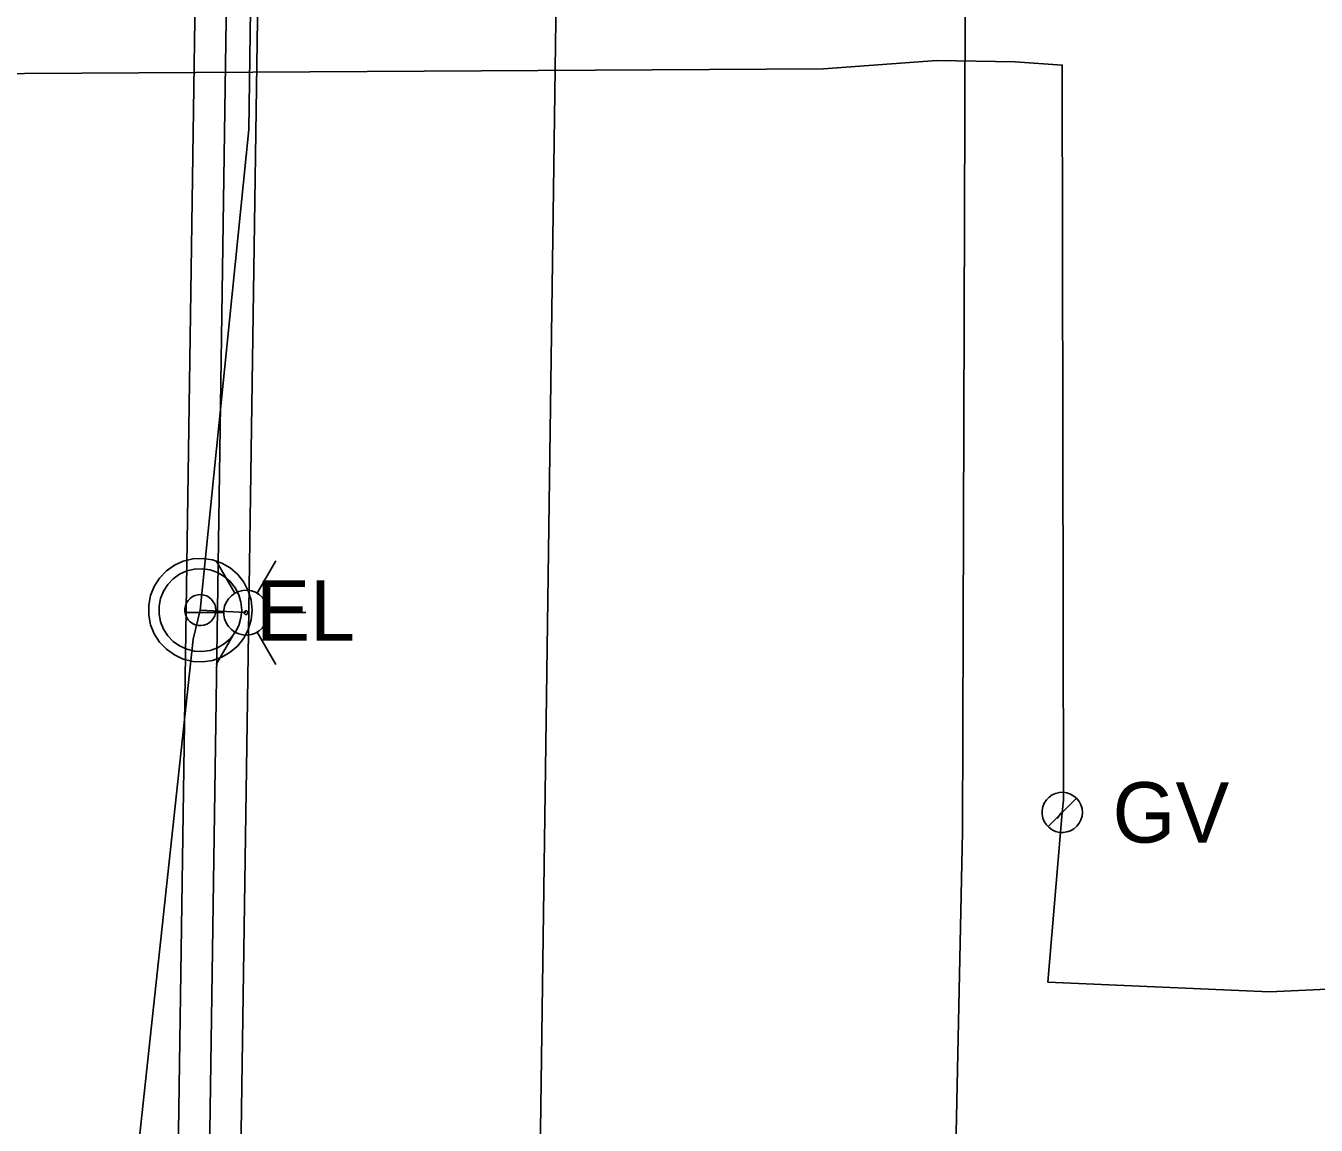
# Model space of a CAD drawing. Extents: x 600849 to 606371, y 330010 to 403088.
# Drawn here: x 602015.5 to 602097.7, y 358197.6 to 358267.6 of the extents above; entities that cross this region are included whole.
import ezdxf

# ---------------------------------------------------------------- set-up
doc = ezdxf.new("R2010")
doc.units = 0
for name, color, linetype in [('E_LTG', 7, 'Continuous'), ('E_LTG_CID', 7, 'Continuous'), ('E_UTL_E', 7, 'Continuous'), ('E_UTL_E_UG', 7, 'Continuous'), ('E_UTL_G', 7, 'Continuous'), ('E_UTL_G_UG', 7, 'Continuous'), ('E_UTL_SAN_UG', 7, 'Continuous'), ('E_UTL_W_UG', 7, 'Continuous')]:
    doc.layers.add(name, color=color, linetype=linetype)

msp = doc.modelspace()

# ---------------------------------------------------------------- linework, layer by layer
at = {"layer": 'E_LTG'}
for points in [[(602028.781, 358231.481), (602027.591, 358233.544)], [(602030.21, 358231.481), (602031.401, 358233.544)], [(602030.925, 358230.244), (602030.899, 358230.514), (602030.823, 358230.775), (602030.698, 358231.016), (602030.53, 358231.23), (602030.325, 358231.408), (602030.09, 358231.543), (602029.833, 358231.632), (602029.564, 358231.671), (602029.293, 358231.658), (602029.029, 358231.594), (602028.781, 358231.481), (602028.56, 358231.323), (602028.373, 358231.127), (602028.226, 358230.898), (602028.125, 358230.646), (602028.073, 358230.379), (602028.073, 358230.108), (602028.125, 358229.841), (602028.226, 358229.589), (602028.373, 358229.36), (602028.56, 358229.164), (602028.781, 358229.006), (602029.029, 358228.893), (602029.293, 358228.829), (602029.564, 358228.816), (602029.833, 358228.855), (602030.09, 358228.944), (602030.325, 358229.08), (602030.53, 358229.257), (602030.698, 358229.471), (602030.823, 358229.712), (602030.899, 358229.973), (602030.925, 358230.244)], [(602030.925, 358230.244), (602030.899, 358230.514), (602030.823, 358230.775), (602030.698, 358231.016), (602030.53, 358231.23), (602030.325, 358231.408), (602030.09, 358231.543), (602029.833, 358231.632), (602029.564, 358231.671), (602029.293, 358231.658), (602029.029, 358231.594), (602028.781, 358231.481), (602028.56, 358231.323), (602028.373, 358231.127), (602028.226, 358230.898), (602028.125, 358230.646), (602028.073, 358230.379), (602028.073, 358230.108), (602028.125, 358229.841), (602028.226, 358229.589), (602028.373, 358229.36), (602028.56, 358229.164), (602028.781, 358229.006), (602029.029, 358228.893), (602029.293, 358228.829), (602029.564, 358228.816), (602029.833, 358228.855), (602030.09, 358228.944), (602030.325, 358229.08), (602030.53, 358229.257), (602030.698, 358229.471), (602030.823, 358229.712), (602030.899, 358229.973), (602030.925, 358230.244)], [(602030.925, 358230.244), (602030.899, 358230.514), (602030.823, 358230.775), (602030.698, 358231.016), (602030.53, 358231.23), (602030.325, 358231.408), (602030.09, 358231.543), (602029.833, 358231.632), (602029.564, 358231.671), (602029.293, 358231.658), (602029.029, 358231.594), (602028.781, 358231.481), (602028.56, 358231.323), (602028.373, 358231.127), (602028.226, 358230.898), (602028.125, 358230.646), (602028.073, 358230.379), (602028.073, 358230.108), (602028.125, 358229.841), (602028.226, 358229.589), (602028.373, 358229.36), (602028.56, 358229.164), (602028.781, 358229.006), (602029.029, 358228.893), (602029.293, 358228.829), (602029.564, 358228.816), (602029.833, 358228.855), (602030.09, 358228.944), (602030.325, 358229.08), (602030.53, 358229.257), (602030.698, 358229.471), (602030.823, 358229.712), (602030.899, 358229.973), (602030.925, 358230.244)], [(602025.685, 358230.244), (602028.067, 358230.244)], [(602029.615, 358230.244), (602029.613, 358230.266), (602029.606, 358230.288), (602029.596, 358230.308), (602029.582, 358230.326), (602029.565, 358230.341), (602029.545, 358230.352), (602029.524, 358230.359), (602029.502, 358230.362), (602029.479, 358230.361), (602029.457, 358230.356), (602029.436, 358230.347), (602029.418, 358230.334), (602029.402, 358230.317), (602029.39, 358230.298), (602029.382, 358230.277), (602029.377, 358230.255), (602029.377, 358230.232), (602029.382, 358230.21), (602029.39, 358230.189), (602029.402, 358230.17), (602029.418, 358230.154), (602029.436, 358230.14), (602029.457, 358230.131), (602029.479, 358230.126), (602029.502, 358230.125), (602029.524, 358230.128), (602029.545, 358230.135), (602029.565, 358230.147), (602029.582, 358230.161), (602029.596, 358230.179), (602029.606, 358230.199), (602029.613, 358230.221), (602029.615, 358230.244)], [(602030.925, 358230.244), (602033.307, 358230.244)], [(602027.591, 358226.944), (602028.781, 358229.006)], [(602031.401, 358226.944), (602030.21, 358229.006)]]:
    msp.add_lwpolyline(points, dxfattribs=at)
at = {"layer": 'E_LTG_CID'}
msp.add_lwpolyline([(602061.956, 357674.115), (602069.866, 357674.525), (602084.726, 357681.445), (602093.916, 357687.735), (602096.236, 357693.295), (602094.506, 357704.115), (602052.666, 357814.364), (602040.796, 357867.884), (602040.586, 357869.124), (602040.436, 357870.234), (602037.236, 357895.084), (602023.466, 358008.174), (602018.956, 358035.014), (602018.886, 358035.914), (602019.346, 358049.284), (602019.326, 358050.044), (602019.176, 358050.834), (602018.436, 358056.614), (602017.676, 358150.124), (602026.136, 358228.544), (602026.576, 358230.404), (602029.676, 358261.023), (602031.216, 358372.233)], dxfattribs=at)
at = {"layer": 'E_UTL_E'}
for points in [[(602029.878, 358230.405), (602029.818, 358231.029), (602029.641, 358231.631), (602029.354, 358232.189), (602028.966, 358232.682), (602028.492, 358233.093), (602027.948, 358233.406), (602027.356, 358233.612), (602026.735, 358233.701), (602026.108, 358233.671), (602025.498, 358233.523), (602024.928, 358233.263), (602024.417, 358232.899), (602023.984, 358232.445), (602023.644, 358231.917), (602023.411, 358231.334), (602023.293, 358230.718), (602023.293, 358230.091), (602023.411, 358229.475), (602023.644, 358228.893), (602023.984, 358228.365), (602024.417, 358227.911), (602024.928, 358227.547), (602025.498, 358227.286), (602026.108, 358227.138), (602026.735, 358227.108), (602027.356, 358227.198), (602027.948, 358227.403), (602028.492, 358227.717), (602028.966, 358228.127), (602029.354, 358228.621), (602029.641, 358229.178), (602029.818, 358229.78), (602029.878, 358230.405)], [(602029.878, 358230.405), (602029.818, 358231.029), (602029.641, 358231.631), (602029.354, 358232.189), (602028.966, 358232.682), (602028.492, 358233.093), (602027.948, 358233.406), (602027.356, 358233.612), (602026.735, 358233.701), (602026.108, 358233.671), (602025.498, 358233.523), (602024.928, 358233.263), (602024.417, 358232.899), (602023.984, 358232.445), (602023.644, 358231.917), (602023.411, 358231.334), (602023.293, 358230.718), (602023.293, 358230.091), (602023.411, 358229.475), (602023.644, 358228.893), (602023.984, 358228.365), (602024.417, 358227.911), (602024.928, 358227.547), (602025.498, 358227.286), (602026.108, 358227.138), (602026.735, 358227.108), (602027.356, 358227.198), (602027.948, 358227.403), (602028.492, 358227.717), (602028.966, 358228.127), (602029.354, 358228.621), (602029.641, 358229.178), (602029.818, 358229.78), (602029.878, 358230.405)], [(602029.218, 358230.405), (602029.17, 358230.904), (602029.029, 358231.386), (602028.799, 358231.832), (602028.488, 358232.226), (602028.109, 358232.555), (602027.674, 358232.806), (602027.2, 358232.97), (602026.703, 358233.042), (602026.202, 358233.018), (602025.714, 358232.899), (602025.258, 358232.691), (602024.849, 358232.4), (602024.502, 358232.037), (602024.231, 358231.614), (602024.045, 358231.148), (602023.95, 358230.656), (602023.95, 358230.154), (602024.045, 358229.661), (602024.231, 358229.195), (602024.502, 358228.773), (602024.849, 358228.41), (602025.258, 358228.118), (602025.714, 358227.91), (602026.202, 358227.792), (602026.703, 358227.768), (602027.2, 358227.839), (602027.674, 358228.003), (602028.109, 358228.254), (602028.488, 358228.583), (602028.799, 358228.977), (602029.029, 358229.423), (602029.17, 358229.905), (602029.218, 358230.405)], [(602029.218, 358230.405), (602029.17, 358230.904), (602029.029, 358231.386), (602028.799, 358231.832), (602028.488, 358232.226), (602028.109, 358232.555), (602027.674, 358232.806), (602027.2, 358232.97), (602026.703, 358233.042), (602026.202, 358233.018), (602025.714, 358232.899), (602025.258, 358232.691), (602024.849, 358232.4), (602024.502, 358232.037), (602024.231, 358231.614), (602024.045, 358231.148), (602023.95, 358230.656), (602023.95, 358230.154), (602024.045, 358229.661), (602024.231, 358229.195), (602024.502, 358228.773), (602024.849, 358228.41), (602025.258, 358228.118), (602025.714, 358227.91), (602026.202, 358227.792), (602026.703, 358227.768), (602027.2, 358227.839), (602027.674, 358228.003), (602028.109, 358228.254), (602028.488, 358228.583), (602028.799, 358228.977), (602029.029, 358229.423), (602029.17, 358229.905), (602029.218, 358230.405)], [(602027.568, 358230.405), (602027.55, 358230.592), (602027.497, 358230.773), (602027.41, 358230.94), (602027.294, 358231.088), (602027.152, 358231.211), (602026.989, 358231.305), (602026.811, 358231.367), (602026.625, 358231.394), (602026.437, 358231.385), (602026.254, 358231.34), (602026.083, 358231.262), (602025.929, 358231.153), (602025.799, 358231.017), (602025.698, 358230.858), (602025.628, 358230.684), (602025.592, 358230.499), (602025.592, 358230.311), (602025.628, 358230.126), (602025.698, 358229.951), (602025.799, 358229.793), (602025.929, 358229.656), (602026.083, 358229.547), (602026.254, 358229.469), (602026.437, 358229.425), (602026.625, 358229.416), (602026.811, 358229.443), (602026.989, 358229.504), (602027.152, 358229.598), (602027.294, 358229.722), (602027.41, 358229.869), (602027.497, 358230.037), (602027.55, 358230.217), (602027.568, 358230.405)], [(602027.568, 358230.405), (602027.55, 358230.592), (602027.497, 358230.773), (602027.41, 358230.94), (602027.294, 358231.088), (602027.152, 358231.211), (602026.989, 358231.305), (602026.811, 358231.367), (602026.625, 358231.394), (602026.437, 358231.385), (602026.254, 358231.34), (602026.083, 358231.262), (602025.929, 358231.153), (602025.799, 358231.017), (602025.698, 358230.858), (602025.628, 358230.684), (602025.592, 358230.499), (602025.592, 358230.311), (602025.628, 358230.126), (602025.698, 358229.951), (602025.799, 358229.793), (602025.929, 358229.656), (602026.083, 358229.547), (602026.254, 358229.469), (602026.437, 358229.425), (602026.625, 358229.416), (602026.811, 358229.443), (602026.989, 358229.504), (602027.152, 358229.598), (602027.294, 358229.722), (602027.41, 358229.869), (602027.497, 358230.037), (602027.55, 358230.217), (602027.568, 358230.405)]]:
    msp.add_lwpolyline(points, dxfattribs=at)
at = {"layer": 'E_UTL_E_UG'}
msp.add_lwpolyline([(602026.576, 358230.404), (602029.496, 358230.244)], dxfattribs=at)
at = {"layer": 'E_UTL_G'}
for points in [[(602082.786, 358217.516), (602082.763, 358217.758), (602082.694, 358217.993), (602082.582, 358218.209), (602082.432, 358218.401), (602082.247, 358218.561), (602082.036, 358218.683), (602081.805, 358218.763), (602081.564, 358218.797), (602081.32, 358218.786), (602081.083, 358218.728), (602080.861, 358218.627), (602080.662, 358218.485), (602080.494, 358218.309), (602080.362, 358218.104), (602080.271, 358217.877), (602080.225, 358217.638), (602080.225, 358217.394), (602080.271, 358217.154), (602080.362, 358216.928), (602080.494, 358216.722), (602080.662, 358216.546), (602080.861, 358216.404), (602081.083, 358216.303), (602081.32, 358216.245), (602081.564, 358216.234), (602081.805, 358216.268), (602082.036, 358216.348), (602082.247, 358216.47), (602082.432, 358216.63), (602082.582, 358216.822), (602082.694, 358217.039), (602082.763, 358217.273), (602082.786, 358217.516)], [(602080.596, 358216.608), (602082.41, 358218.423)]]:
    msp.add_lwpolyline(points, dxfattribs=at)
at = {"layer": 'E_UTL_G_UG'}
for points in [[(602080.581, 358206.709), (602081.503, 358217.516), (602081.577, 358218.299), (602081.501, 358265.124), (602078.496, 358265.343), (602073.516, 358265.423), (602066.282, 358264.894), (601968.104, 358264.322)], [(602081.186, 358217.134), (602081.436, 358217.494)], [(602080.581, 358206.709), (602094.709, 358206.092), (602133.095, 358207.84), (602159.818, 358207.336), (602175.711, 358206.925), (602189.947, 358207.23), (602216.53, 358205.634), (602227.39, 358205.218), (602251.316, 358204.819), (602251.313, 358201.159), (602285.576, 358201.211), (602335.695, 358201.014), (602466.635, 358199.024), (602480.615, 358198.844), (602497.745, 358198.664), (602510.235, 358199.324), (602528.275, 358199.259)]]:
    msp.add_lwpolyline(points, dxfattribs=at)
at = {"layer": 'E_UTL_SAN_UG'}
for p, q in [((602048.076, 358183.844), (602051.716, 358448.803)), ((602024.894, 358177.159), (602027.656, 358364.409)), ((602026.923, 358179.083), (602029.656, 358364.38)), ((602028.951, 358181.008), (602031.656, 358364.35))]:
    msp.add_line(p, q, dxfattribs=at)
at = {"layer": 'E_UTL_W_UG'}
msp.add_lwpolyline([(602071.816, 358121.464), (602072.016, 358121.944), (602072.116, 358125.464), (602072.126, 358126.404), (602074.086, 358165.784), (602075.146, 358216.284), (602075.496, 358320.983), (602077.086, 358468.103), (602079.186, 358540.293), (602078.906, 358557.353), (602074.996, 358561.133)], dxfattribs=at)

# ---------------------------------------------------------------- texts
at = {"layer": 'E_UTL_E'}
msp.add_text('EL', height=3.8491, dxfattribs=at).set_placement((602030.142, 358228.459))
msp.add_text('EL', height=3.8491, dxfattribs=at).set_placement((602030.142, 358228.459))
at = {"layer": 'E_UTL_G'}
msp.add_text('GV', height=3.85, dxfattribs=at).set_placement((602084.711, 358215.591))

doc.saveas('drawing.dxf')
